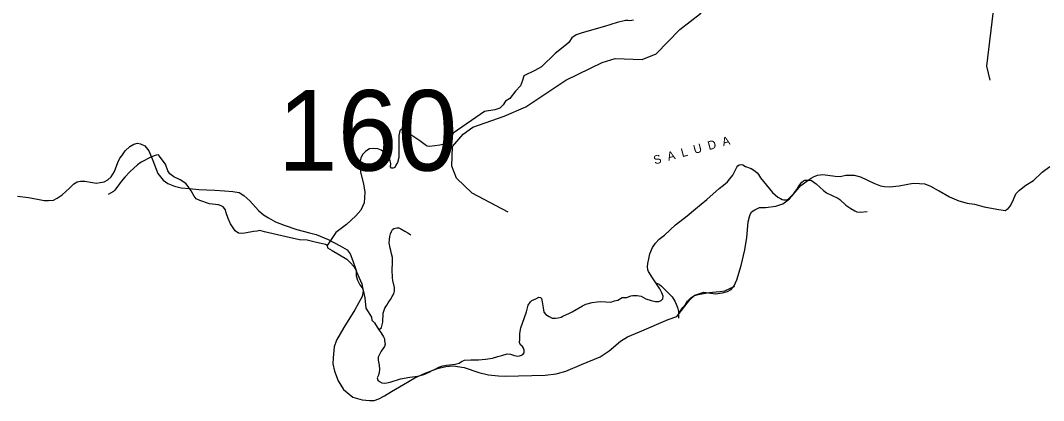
# Model space of a CAD drawing. Extents: x 884530 to 1028605, y 526725 to 653634.
# Drawn here: x 938802 to 952349, y 530059 to 535088 of the extents above; entities that cross this region are included whole.
import ezdxf

# ---------------------------------------------------------------- set-up
doc = ezdxf.new("R2010")
doc.units = 0
for name, color, linetype in [('Exist Boundary Political StateLine', 7, 'Continuous'), ('Exist Geographical Mountain Summit Label', 7, 'Continuous'), ('Exist Hydrographic Creek Single Shore', 7, 'Continuous'), ('Exist Hydrographic Misc Water Feature', 7, 'Continuous'), ('Exist Road Non-System Type 51', 7, 'Continuous'), ('Exist Road Secondary Structure Standard Bridge Number Label', 7, 'Continuous')]:
    doc.layers.add(name, color=color, linetype=linetype)

msp = doc.modelspace()

# ---------------------------------------------------------------- linework, layer by layer
at = {"layer": 'Exist Boundary Political StateLine'}
for points in [[(938761, 532762), (938906, 532747), (939049, 532718), (939117, 532707), (939175, 532707), (939239, 532711), (939288, 532735), (939352, 532783), (939449, 532869), (939507, 532927), (939554, 532954), (939595, 532964), (939656, 532960), (939756, 532942), (939810, 532937), (939856, 532943), (939908, 532953), (939959, 532979), (940003, 533020), (940045, 533090), (940090, 533209), (940116, 533266), (940145, 533299), (940189, 533365), (940251, 533419), (940305, 533453), (940351, 533464), (940391, 533458), (940450, 533430), (940502, 533362), (940553, 533236), (940621, 533062), (940692, 532975), (940752, 532929), (940843, 532894), (940928, 532874), (941040, 532864), (941164, 532852), (941374, 532844), (941503, 532832), (941613, 532826), (941697, 532813), (941761, 532774), (941837, 532700), (941952, 532575), (942020, 532515), (942087, 532475), (942177, 532425), (942292, 532381), (942461, 532323), (942628, 532279), (942717, 532256), (942877, 532188), (943034, 532106), (943128, 532053), (943168, 531999), (943201, 531906), (943247, 531781), (943250, 531762), (943320, 531604), (943341, 531507), (943328, 531435), (943228, 531261), (943083, 531026), (942987, 530859), (942956, 530770), (942941, 530625), (942940, 530545), (942961, 530448), (943008, 530318), (943080, 530205), (943202, 530105), (943325, 530069), (943425, 530059), (943485, 530061), (943546, 530081), (943621, 530122), (943713, 530177), (943875, 530273), (944022, 530358), (944162, 530423)], [(944162, 530423), (944323, 530483), (944434, 530509), (944532, 530516), (944678, 530496), (944871, 530431), (944998, 530399), (945130, 530384), (945222, 530381), (945749, 530396), (945897, 530411), (946025, 530446), (946232, 530535), (946476, 530636), (946595, 530718), (946745, 530844), (946842, 530903), (947000, 530968), (947380, 531130), (947494, 531170), (947659, 531389), (947730, 531453), (947851, 531491), (948007, 531470), (948099, 531484), (948162, 531502), (948213, 531528), (948251, 531575), (948286, 531654), (948346, 531848), (948392, 532052), (948418, 532217), (948437, 532425), (948458, 532506), (948482, 532555), (948527, 532584), (948588, 532612), (948668, 532615), (948803, 532630), (948896, 532663), (948986, 532726), (949087, 532846), (949137, 532906), (949213, 532963), (949274, 533003), (949301, 533020), (949358, 533040), (949426, 533048), (949590, 533028), (949655, 533022), (949732, 533043), (949840, 533039), (949926, 533020), (950103, 532934), (950188, 532901), (950245, 532892), (950311, 532888), (950438, 532902), (950552, 532923), (950621, 532935), (950707, 532930), (950779, 532925), (950850, 532897), (950961, 532835), (950966, 532833), (951105, 532756), (951227, 532703), (951336, 532669), (951435, 532656), (951564, 532623), (951729, 532593), (951843, 532575), (951880, 532598), (951913, 532637), (951952, 532721), (951983, 532792), (952029, 532844), (952113, 532910), (952217, 532972), (952326, 533075), (952331, 533080), (952432, 533158)]]:
    msp.add_lwpolyline(points, dxfattribs=at)
at = {"layer": 'Exist Hydrographic Creek Single Shore'}
msp.add_lwpolyline([(951643, 534297), (951599, 534485), (951695, 535291), (951614, 535591), (951520, 535754), (951468, 535932), (951310, 536188), (951019, 536423), (950806, 536529), (950267, 536626), (949938, 536760), (949788, 536983), (949745, 537178), (949789, 537492), (949856, 537733), (949837, 537901)], dxfattribs=at)
at = {"layer": 'Exist Hydrographic Misc Water Feature'}
msp.add_lwpolyline([(945259, 532552), (944785, 532801), (944575, 533003), (944514, 533161), (944523, 533420), (944662, 533582), (944791, 533678), (945205, 533820), (945493, 533946), (946022, 534299), (946506, 534532), (946675, 534585), (947033, 534574), (947219, 534649), (947531, 534971), (947805, 535179), (947936, 535350), (947985, 535556), (947999, 535940), (947910, 536227), (947919, 536499), (948171, 536783), (948199, 536858)], dxfattribs=at)
at = {"layer": 'Exist Road Non-System Type 51'}
for points in [[(946921, 535094), (946898, 535086), (946865, 535085), (946843, 535086), (946827, 535088), (946814, 535088), (946704, 535060), (946536, 535009), (946364, 534958), (946227, 534919), (946160, 534899), (946102, 534860), (946063, 534797), (946008, 534754), (945883, 534653), (945699, 534476), (945613, 534426), (945468, 534355), (945448, 534293), (945425, 534222), (945358, 534152), (945280, 534054), (945225, 534019), (945194, 533972)], [(945194, 533972), (945151, 533929), (945081, 533906), (944946, 533884), (944533, 533598), (944503, 533531), (944443, 533456), (944356, 533436), (944222, 533420), (944189, 533427), (944159, 533444), (944092, 533494), (943985, 533568), (943866, 533645), (943840, 533647), (943833, 533638)], [(943833, 533638), (943824, 533628), (943812, 533565), (943812, 533513), (943812, 533276), (943795, 533210), (943774, 533173), (943757, 533142), (943738, 533133), (943717, 533132), (943703, 533150), (943705, 533191), (943695, 533255), (943625, 533338), (943579, 533373), (943535, 533390), (943482, 533396), (943422, 533388), (943373, 533359), (943335, 533318), (943309, 533269), (943296, 533212), (943304, 533083), (943343, 532927), (943362, 532817), (943354, 532675), (943309, 532577), (943241, 532502), (943121, 532389), (943031, 532322), (942978, 532284), (942863, 532110)], [(942863, 532110), (942840, 532124), (942705, 532156), (942599, 532183), (942497, 532187), (942321, 532226), (942032, 532293), (941973, 532308), (941934, 532301), (941887, 532297), (941773, 532273), (941727, 532269), (941687, 532273), (941644, 532304), (941582, 532398), (941550, 532469), (941527, 532543), (941515, 532582), (941484, 532621), (941460, 532637), (941425, 532649), (941304, 532661), (941175, 532708), (941128, 532727), (941100, 532762), (941061, 532833), (941022, 532891), (940991, 532931), (940917, 532978), (940834, 533021), (940780, 533060), (940752, 533099), (940721, 533185), (940693, 533228), (940643, 533291), (940628, 533310), (940599, 533307), (940536, 533284), (940402, 533212), (940353, 533177), (940252, 533085), (940184, 533014), (940137, 532959), (940052, 532843), (940034, 532825), (939965, 532785)], [(947214, 531618), (947172, 531681), (947119, 531768), (947111, 531788), (947103, 531831), (947111, 531874), (947121, 531934), (947134, 531998), (947170, 532085), (947212, 532142), (947259, 532195), (947329, 532246), (947476, 532386), (947629, 532503), (947739, 532597), (947890, 532718), (948055, 532865), (948113, 532909), (948162, 532951), (948197, 532992), (948234, 533043), (948288, 533147), (948300, 533163), (948320, 533177), (948343, 533183), (948365, 533178), (948402, 533156), (948476, 533128), (948501, 533115), (948530, 533096), (948556, 533073), (948575, 533049), (948601, 533005), (948760, 532814), (948832, 532752), (948864, 532731), (948887, 532720), (948911, 532715), (948941, 532715), (948958, 532719), (948970, 532726), (948992, 532752), (949043, 532798), (949089, 532864), (949119, 532911), (949148, 532948), (949170, 532965), (949188, 532973), (949228, 532977), (949254, 532976), (949276, 532970), (949340, 532926), (949435, 532838), (949474, 532809), (949623, 532739), (949652, 532721), (949733, 532646), (949795, 532602), (949849, 532569), (949877, 532558), (949921, 532550), (950015, 532562)], [(943549, 530995), (943582, 531026), (943598, 531098), (943603, 531214), (943626, 531280), (943654, 531321), (943672, 531351), (943700, 531398), (943725, 531435), (943745, 531473), (943755, 531506), (943755, 531555), (943732, 531649), (943730, 531682), (943725, 531788), (943728, 531883), (943728, 531951), (943717, 532000), (943707, 532046), (943699, 532076), (943687, 532124), (943684, 532147), (943689, 532188), (943694, 532231), (943702, 532264), (943713, 532294), (943727, 532320), (943746, 532337), (943786, 532345), (943811, 532345), (943839, 532332), (943893, 532299), (943929, 532276), (943969, 532251)], [(942863, 532110), (942869, 532078), (942928, 532046), (943124, 531929), (943167, 531886), (943214, 531831), (943245, 531780), (943245, 531710), (943264, 531651), (943296, 531588), (943335, 531537), (943362, 531420), (943374, 531279), (943405, 531232), (943448, 531162), (943456, 531123), (943488, 531087), (943549, 530995)], [(947256, 531370), (947285, 531381), (947308, 531404), (947311, 531438), (947293, 531486), (947268, 531537), (947223, 531604), (947214, 531618)], [(947214, 531618), (947259, 531600), (947288, 531572), (947356, 531505), (947394, 531468), (947430, 531430), (947467, 531375), (947486, 531333), (947501, 531292), (947515, 531236), (947515, 531226)], [(947515, 531226), (947547, 531253), (947572, 531289), (947606, 531331), (947634, 531374), (947678, 531420), (947717, 531446), (947774, 531461), (947846, 531476), (947922, 531488), (947965, 531492), (948063, 531500), (948129, 531512), (948261, 531574)], [(943549, 530995), (943574, 530958), (943609, 530900), (943621, 530876), (943624, 530849), (943629, 530804), (943624, 530774), (943579, 530712), (943550, 530661), (943538, 530634), (943539, 530592), (943550, 530528), (943556, 530469), (943552, 530436), (943542, 530396), (943526, 530361), (943532, 530329), (943555, 530311), (943587, 530295), (943617, 530289), (943652, 530293), (943699, 530301), (943835, 530346), (943956, 530366), (944065, 530381), (944145, 530403), (944212, 530433), (944255, 530455), (944295, 530476), (944341, 530501), (944394, 530519), (944442, 530528), (944485, 530532), (944560, 530542), (944610, 530554), (944642, 530576), (944683, 530594), (944767, 530596), (944869, 530596), (944960, 530606), (945052, 530618), (945121, 530641), (945177, 530656), (945245, 530675), (945292, 530671), (945342, 530656), (945388, 530648), (945410, 530650), (945437, 530659), (945456, 530668), (945470, 530688), (945472, 530708), (945472, 530725), (945462, 530754), (945448, 530774), (945429, 530791), (945409, 530821), (945413, 530872), (945414, 530945), (945429, 531021), (945475, 531158), (945501, 531233), (945523, 531322), (945557, 531366), (945573, 531382), (945627, 531404), (945664, 531425), (945688, 531423), (945702, 531410), (945710, 531365), (945723, 531284), (945734, 531229), (945759, 531199), (945804, 531171), (945841, 531151), (945887, 531150), (945924, 531155), (945962, 531163), (945982, 531175), (946074, 531214), (946107, 531232), (946242, 531311), (946290, 531334), (946372, 531354), (946438, 531365), (946485, 531369), (946618, 531361), (946669, 531377), (946712, 531385), (946770, 531423), (946806, 531424), (946833, 531424), (946884, 531444), (946912, 531451), (946970, 531451), (947021, 531438), (947084, 531404), (947154, 531384), (947211, 531370), (947256, 531370)], [(947515, 531226), (947517, 531184), (947517, 531147)]]:
    msp.add_lwpolyline(points, dxfattribs=at)

# ---------------------------------------------------------------- texts
at = {"layer": 'Exist Geographical Mountain Summit Label'}
msp.add_text('S  A  L  U  D  A', height=114.83, rotation=14.8814, dxfattribs=at).set_placement((947201, 533182))
at = {"layer": 'Exist Road Secondary Structure Standard Bridge Number Label'}
msp.add_text('160', height=1066.3, dxfattribs=at).set_placement((942209, 533101))

doc.saveas('drawing.dxf')
